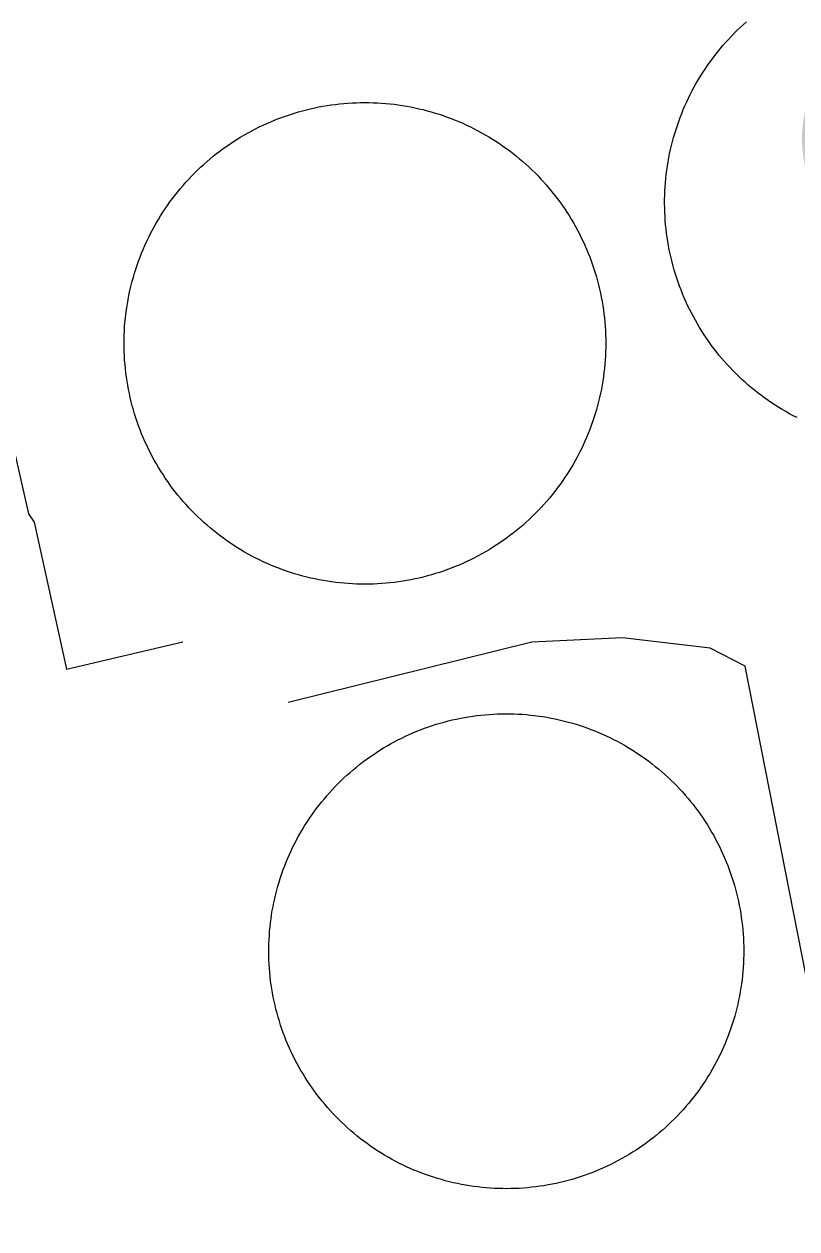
# Model space of a CAD drawing. Extents: x 3651524 to 3689615, y 505651 to 531377.
# Drawn here: x 3674188.6 to 3674361.6, y 513850.8 to 514120.5 of the extents above; entities that cross this region are included whole.
import ezdxf

# ---------------------------------------------------------------- set-up
doc = ezdxf.new("R2010")
doc.units = 0
for name, color, linetype in [('V-DOMW-TANK', 7, 'Continuous'), ('V-SURV-IDEN', 7, 'Continuous'), ('V-UTIL-LINE', 7, 'Continuous')]:
    doc.layers.add(name, color=color, linetype=linetype)

msp = doc.modelspace()

# ---------------------------------------------------------------- linework, layer by layer
at = {"layer": 'V-DOMW-TANK'}
for points in [[(3674333.779, 514094.269), (3674334.029, 514095.177), (3674334.291, 514096.082), (3674334.57, 514096.977), (3674334.863, 514097.872), (3674335.174, 514098.759), (3674335.498, 514099.641), (3674335.838, 514100.518), (3674336.194, 514101.39), (3674336.565, 514102.255), (3674336.952, 514103.111), (3674337.351, 514103.961), (3674337.767, 514104.804), (3674338.197, 514105.642), (3674338.643, 514106.469), (3674339.102, 514107.291), (3674339.575, 514108.104), (3674340.063, 514108.906), (3674340.564, 514109.703), (3674341.078, 514110.49), (3674341.609, 514111.268), (3674342.15, 514112.036), (3674342.707, 514112.794), (3674343.276, 514113.543), (3674343.858, 514114.282), (3674344.451, 514115.009), (3674345.06, 514115.728), (3674345.678, 514116.435), (3674346.311, 514117.131), (3674346.954, 514117.817), (3674347.609, 514118.491), (3674348.277, 514119.153), (3674348.957, 514119.804), (3674349.647, 514120.445), (3674350.348, 514121.072)], [(3674226.757, 514087.171), (3674227.425, 514087.83), (3674228.107, 514088.48), (3674228.801, 514089.115), (3674229.505, 514089.739), (3674230.22, 514090.35), (3674230.947, 514090.95), (3674231.682, 514091.535), (3674232.43, 514092.109), (3674233.186, 514092.67), (3674233.952, 514093.219), (3674234.728, 514093.749), (3674235.512, 514094.269), (3674236.305, 514094.775), (3674237.108, 514095.267), (3674237.919, 514095.746), (3674238.738, 514096.209), (3674239.563, 514096.659), (3674240.399, 514097.096), (3674241.24, 514097.513), (3674242.09, 514097.919), (3674242.946, 514098.31), (3674243.809, 514098.687), (3674244.679, 514099.047), (3674245.554, 514099.391), (3674246.434, 514099.721), (3674247.321, 514100.037), (3674248.214, 514100.336), (3674249.111, 514100.62), (3674250.014, 514100.886), (3674250.921, 514101.138), (3674251.833, 514101.376), (3674252.746, 514101.595), (3674253.666, 514101.8), (3674254.587, 514101.988), (3674255.513, 514102.16), (3674256.441, 514102.316), (3674257.373, 514102.455), (3674258.306, 514102.578), (3674259.24, 514102.685), (3674260.176, 514102.775), (3674261.114, 514102.848), (3674262.054, 514102.908), (3674262.994, 514102.949), (3674263.936, 514102.975), (3674264.876, 514102.984), (3674265.819, 514102.975), (3674266.759, 514102.951), (3674267.701, 514102.908), (3674268.639, 514102.855), (3674269.579, 514102.781), (3674270.513, 514102.691), (3674271.448, 514102.584), (3674272.382, 514102.463), (3674273.312, 514102.324), (3674274.24, 514102.169), (3674275.166, 514101.999), (3674276.089, 514101.81), (3674277.007, 514101.607), (3674277.922, 514101.39), (3674278.834, 514101.153), (3674279.741, 514100.901), (3674280.644, 514100.635), (3674281.541, 514100.352), (3674282.434, 514100.055), (3674283.321, 514099.74), (3674284.203, 514099.412), (3674285.08, 514099.066), (3674285.95, 514098.707), (3674286.813, 514098.333), (3674287.669, 514097.941), (3674288.519, 514097.538), (3674289.36, 514097.118), (3674290.196, 514096.684), (3674291.023, 514096.235), (3674291.842, 514095.773), (3674292.653, 514095.295), (3674293.456, 514094.804), (3674294.251, 514094.298), (3674295.035, 514093.78), (3674295.811, 514093.245), (3674296.577, 514092.701), (3674297.335, 514092.142), (3674298.083, 514091.568), (3674298.818, 514090.982), (3674299.545, 514090.386), (3674300.262, 514089.774), (3674300.966, 514089.149), (3674301.661, 514088.515), (3674302.343, 514087.867), (3674303.014, 514087.208), (3674303.676, 514086.536), (3674304.323, 514085.854), (3674304.96, 514085.162), (3674305.585, 514084.457), (3674306.195, 514083.741), (3674306.795, 514083.016), (3674307.381, 514082.278), (3674307.954, 514081.533), (3674308.513, 514080.777), (3674309.058, 514080.011)], [(3674361.665, 514032.434), (3674360.827, 514032.864), (3674360, 514033.311), (3674359.179, 514033.769), (3674358.366, 514034.243), (3674357.563, 514034.73), (3674356.766, 514035.232), (3674355.98, 514035.748), (3674355.201, 514036.276), (3674354.433, 514036.819), (3674353.676, 514037.376), (3674352.924, 514037.945), (3674352.187, 514038.525), (3674351.46, 514039.121), (3674350.741, 514039.729), (3674350.032, 514040.35), (3674349.338, 514040.98), (3674348.652, 514041.626), (3674347.978, 514042.281), (3674347.317, 514042.949), (3674346.665, 514043.629), (3674346.026, 514044.319), (3674345.4, 514045.021), (3674344.783, 514045.732), (3674344.183, 514046.455), (3674343.595, 514047.188), (3674343.02, 514047.933), (3674342.457, 514048.685), (3674341.906, 514049.449), (3674341.369, 514050.221), (3674340.847, 514051.003), (3674340.337, 514051.794), (3674339.843, 514052.595), (3674339.362, 514053.402), (3674338.895, 514054.219), (3674338.443, 514055.044), (3674338.004, 514055.876), (3674337.58, 514056.715), (3674337.171, 514057.563), (3674336.778, 514058.415), (3674336.397, 514059.277), (3674336.034, 514060.144), (3674335.684, 514061.018), (3674335.35, 514061.897), (3674335.035, 514062.781), (3674334.73, 514063.672), (3674334.443, 514064.569), (3674334.173, 514065.468), (3674333.917, 514066.374), (3674333.677, 514067.283), (3674333.452, 514068.196), (3674333.243, 514069.114), (3674333.052, 514070.035), (3674332.876, 514070.959), (3674332.716, 514071.887), (3674332.573, 514072.815), (3674332.446, 514073.748), (3674332.336, 514074.682), (3674332.241, 514075.616), (3674332.161, 514076.554), (3674332.1, 514077.492), (3674332.055, 514078.432), (3674332.026, 514079.372), (3674332.012, 514080.312), (3674332.016, 514081.254), (3674332.036, 514082.194), (3674332.073, 514083.134), (3674332.127, 514084.072), (3674332.194, 514085.01), (3674332.28, 514085.946), (3674332.383, 514086.882), (3674332.501, 514087.816), (3674332.635, 514088.746), (3674332.786, 514089.674), (3674332.954, 514090.599), (3674333.136, 514091.523), (3674333.335, 514092.441), (3674333.55, 514093.358), (3674333.779, 514094.269)], [(3674212.824, 514035.078), (3674212.589, 514035.989), (3674212.368, 514036.903), (3674212.165, 514037.822), (3674211.977, 514038.744), (3674211.805, 514039.67), (3674211.649, 514040.597), (3674211.508, 514041.529), (3674211.385, 514042.461), (3674211.28, 514043.397), (3674211.19, 514044.333), (3674211.112, 514045.271), (3674211.055, 514046.211), (3674211.014, 514047.151), (3674210.989, 514048.091), (3674210.981, 514049.033), (3674210.987, 514049.973), (3674211.012, 514050.915), (3674211.053, 514051.857), (3674211.108, 514052.795), (3674211.182, 514053.733), (3674211.272, 514054.669), (3674211.379, 514055.605), (3674211.501, 514056.537), (3674211.639, 514057.469), (3674211.794, 514058.397), (3674211.962, 514059.322), (3674212.153, 514060.246), (3674212.355, 514061.163), (3674212.575, 514062.079), (3674212.81, 514062.99), (3674213.062, 514063.898), (3674213.328, 514064.801), (3674213.611, 514065.698), (3674213.908, 514066.591), (3674214.223, 514067.477), (3674214.551, 514068.36), (3674214.895, 514069.235), (3674215.255, 514070.105), (3674215.63, 514070.967), (3674216.021, 514071.825), (3674216.425, 514072.675), (3674216.845, 514073.517), (3674217.279, 514074.353), (3674217.727, 514075.18), (3674218.19, 514075.999), (3674218.667, 514076.81), (3674219.159, 514077.613), (3674219.665, 514078.406), (3674220.183, 514079.192), (3674220.715, 514079.966), (3674221.262, 514080.734), (3674221.821, 514081.49), (3674222.395, 514082.237), (3674222.98, 514082.975), (3674223.579, 514083.702), (3674224.189, 514084.416), (3674224.811, 514085.121), (3674225.448, 514085.815), (3674226.096, 514086.499), (3674226.757, 514087.171)], [(3674309.058, 514080.011), (3674309.595, 514079.235), (3674310.115, 514078.451), (3674310.621, 514077.658), (3674311.112, 514076.855), (3674311.591, 514076.044), (3674312.054, 514075.225), (3674312.505, 514074.398), (3674312.939, 514073.564), (3674313.359, 514072.722), (3674313.764, 514071.872), (3674314.155, 514071.016), (3674314.532, 514070.154), (3674314.893, 514069.284), (3674315.237, 514068.409), (3674315.566, 514067.527), (3674315.882, 514066.64), (3674316.181, 514065.749), (3674316.466, 514064.85), (3674316.732, 514063.949), (3674316.984, 514063.041), (3674317.221, 514062.13), (3674317.438, 514061.215), (3674317.645, 514060.297), (3674317.834, 514059.376), (3674318.008, 514058.45), (3674318.161, 514057.524), (3674318.301, 514056.59), (3674318.425, 514055.658), (3674318.53, 514054.723), (3674318.622, 514053.787), (3674318.696, 514052.849), (3674318.753, 514051.909), (3674318.794, 514050.969), (3674318.821, 514050.026), (3674318.829, 514049.086), (3674318.821, 514048.144), (3674318.796, 514047.206), (3674318.757, 514046.264), (3674318.7, 514045.324), (3674318.626, 514044.386), (3674318.536, 514043.45), (3674318.43, 514042.514), (3674318.309, 514041.581), (3674318.169, 514040.651), (3674318.014, 514039.723), (3674317.844, 514038.797), (3674317.655, 514037.874), (3674317.453, 514036.956), (3674317.234, 514036.041), (3674316.998, 514035.129), (3674316.748, 514034.222), (3674316.48, 514033.319), (3674316.199, 514032.422), (3674315.9, 514031.529), (3674315.587, 514030.642), (3674315.257, 514029.757), (3674314.913, 514028.885), (3674314.553, 514028.015), (3674314.178, 514027.15), (3674313.789, 514026.294), (3674313.385, 514025.444), (3674312.963, 514024.603), (3674312.529, 514023.767), (3674312.081, 514022.94), (3674311.618, 514022.12), (3674311.141, 514021.309), (3674310.649, 514020.507), (3674310.145, 514019.712), (3674309.625, 514018.928), (3674309.093, 514018.151), (3674308.546, 514017.385), (3674307.985, 514016.63), (3674307.415, 514015.882), (3674306.83, 514015.145), (3674306.232, 514014.418), (3674305.619, 514013.703), (3674304.997, 514012.997), (3674304.362, 514012.302), (3674303.715, 514011.62), (3674303.055, 514010.949), (3674302.384, 514010.289), (3674301.702, 514009.64), (3674301.007, 514009.003), (3674300.303, 514008.38), (3674299.588, 514007.768), (3674298.863, 514007.17), (3674298.126, 514006.584), (3674297.38, 514006.011), (3674296.622, 514005.45), (3674295.857, 514004.903), (3674295.082, 514004.37), (3674294.3, 514003.85), (3674293.503, 514003.344), (3674292.701, 514002.851), (3674291.892, 514002.374), (3674291.072, 514001.911), (3674290.245, 514001.458), (3674289.411, 514001.026), (3674288.568, 514000.604), (3674287.72, 514000.199)], [(3674287.72, 514000.199), (3674286.864, 513999.809), (3674286, 513999.431), (3674285.131, 513999.072), (3674284.255, 513998.726), (3674283.374, 513998.396), (3674282.487, 513998.083), (3674281.596, 513997.784), (3674280.697, 513997.499), (3674279.794, 513997.233), (3674278.889, 513996.981), (3674277.977, 513996.744), (3674277.064, 513996.525), (3674276.142, 513996.32), (3674275.221, 513996.131), (3674274.295, 513995.959), (3674273.367, 513995.804), (3674272.438, 513995.664), (3674271.504, 513995.541), (3674270.568, 513995.437), (3674269.632, 513995.343), (3674268.694, 513995.269), (3674267.754, 513995.212), (3674266.814, 513995.171), (3674265.874, 513995.144), (3674264.932, 513995.136), (3674263.992, 513995.144), (3674263.05, 513995.169), (3674262.11, 513995.208), (3674261.172, 513995.265), (3674260.232, 513995.339), (3674259.296, 513995.429), (3674258.36, 513995.535), (3674257.428, 513995.656), (3674256.496, 513995.795), (3674255.568, 513995.951), (3674254.643, 513996.123), (3674253.721, 513996.309), (3674252.801, 513996.512), (3674251.886, 513996.731), (3674250.975, 513996.967), (3674250.067, 513997.217), (3674249.164, 513997.485), (3674248.267, 513997.768), (3674247.374, 513998.065), (3674246.487, 513998.378), (3674245.605, 513998.708), (3674244.73, 513999.052), (3674243.86, 513999.412), (3674242.998, 513999.787), (3674242.14, 514000.176), (3674241.29, 514000.582), (3674240.448, 514001.001), (3674239.612, 514001.436), (3674238.785, 514001.884), (3674237.966, 514002.347), (3674237.155, 514002.824), (3674236.352, 514003.316), (3674235.559, 514003.822), (3674234.773, 514004.34), (3674233.997, 514004.872), (3674233.231, 514005.419), (3674232.475, 514005.978), (3674231.728, 514006.552), (3674230.988, 514007.137), (3674230.263, 514007.735), (3674229.548, 514008.346), (3674228.844, 514008.968), (3674228.148, 514009.605), (3674227.466, 514010.252), (3674226.794, 514010.914), (3674226.134, 514011.581), (3674225.485, 514012.263), (3674224.848, 514012.958), (3674224.226, 514013.662), (3674223.613, 514014.377), (3674223.015, 514015.104), (3674222.428, 514015.839), (3674221.854, 514016.587), (3674221.295, 514017.342), (3674220.748, 514018.108), (3674220.214, 514018.885), (3674219.696, 514019.669), (3674219.188, 514020.462), (3674218.696, 514021.264), (3674218.219, 514022.075), (3674217.754, 514022.895), (3674217.305, 514023.72), (3674216.869, 514024.555), (3674216.449, 514025.397), (3674216.044, 514026.247), (3674215.653, 514027.103), (3674215.278, 514027.965), (3674214.918, 514028.834), (3674214.571, 514029.71), (3674214.242, 514030.591), (3674213.926, 514031.478), (3674213.627, 514032.371), (3674213.345, 514033.268), (3674213.076, 514034.171), (3674212.824, 514035.078)], [(3674282.676, 513964.283), (3674283.573, 513964.518), (3674284.474, 513964.737), (3674285.379, 513964.94), (3674286.288, 513965.127), (3674287.2, 513965.299), (3674288.115, 513965.452), (3674289.033, 513965.592), (3674289.952, 513965.716), (3674290.874, 513965.823), (3674291.797, 513965.915), (3674292.723, 513965.989), (3674293.649, 513966.048), (3674294.577, 513966.089), (3674295.504, 513966.116), (3674296.432, 513966.126), (3674297.36, 513966.12), (3674298.288, 513966.099), (3674299.215, 513966.061), (3674300.141, 513966.005), (3674301.067, 513965.936), (3674301.99, 513965.848), (3674302.912, 513965.745), (3674303.831, 513965.626), (3674304.751, 513965.491), (3674305.666, 513965.34), (3674306.58, 513965.174), (3674307.489, 513964.987), (3674308.394, 513964.791), (3674309.3, 513964.576), (3674310.197, 513964.346), (3674311.092, 513964.101), (3674311.98, 513963.838), (3674312.867, 513963.562), (3674313.748, 513963.269), (3674314.624, 513962.96), (3674315.493, 513962.638), (3674316.357, 513962.3), (3674317.215, 513961.946), (3674318.067, 513961.579), (3674318.913, 513961.197), (3674319.753, 513960.799), (3674320.582, 513960.388), (3674321.407, 513959.96), (3674322.225, 513959.519), (3674323.031, 513959.065), (3674323.832, 513958.596), (3674324.625, 513958.112), (3674325.409, 513957.615), (3674326.183, 513957.105), (3674326.949, 513956.578), (3674327.707, 513956.042), (3674328.455, 513955.493), (3674329.192, 513954.93), (3674329.919, 513954.354), (3674330.636, 513953.766), (3674331.344, 513953.164), (3674332.041, 513952.552), (3674332.725, 513951.925), (3674333.4, 513951.288), (3674334.064, 513950.639), (3674334.715, 513949.98), (3674335.356, 513949.308), (3674335.985, 513948.626), (3674336.601, 513947.934), (3674337.206, 513947.227), (3674337.798, 513946.512), (3674338.377, 513945.787), (3674338.942, 513945.052), (3674339.497, 513944.309), (3674340.038, 513943.553), (3674340.564, 513942.791), (3674341.078, 513942.017), (3674341.578, 513941.237), (3674342.066, 513940.448), (3674342.539, 513939.647), (3674342.997, 513938.841), (3674343.442, 513938.027), (3674343.872, 513937.204), (3674344.288, 513936.375), (3674344.689, 513935.539), (3674345.076, 513934.695), (3674345.449, 513933.845), (3674345.805, 513932.987), (3674346.147, 513932.125), (3674346.475, 513931.257), (3674346.786, 513930.382), (3674347.083, 513929.504), (3674347.364, 513928.619), (3674347.63, 513927.73), (3674347.88, 513926.837), (3674348.113, 513925.938), (3674348.332, 513925.037), (3674348.535, 513924.132), (3674348.724, 513923.222), (3674348.894, 513922.311), (3674349.051, 513921.396), (3674349.188, 513920.478), (3674349.311, 513919.559), (3674349.418, 513918.637), (3674349.51, 513917.713)], [(3674245.166, 513926.604), (3674245.412, 513927.499), (3674245.672, 513928.388), (3674245.951, 513929.274), (3674246.242, 513930.155), (3674246.551, 513931.029), (3674246.872, 513931.9), (3674247.21, 513932.764), (3674247.565, 513933.622), (3674247.933, 513934.474), (3674248.314, 513935.32), (3674248.714, 513936.158), (3674249.125, 513936.989), (3674249.551, 513937.812), (3674249.992, 513938.63), (3674250.448, 513939.439), (3674250.917, 513940.239), (3674251.401, 513941.032), (3674251.896, 513941.814), (3674252.406, 513942.59), (3674252.93, 513943.356), (3674253.467, 513944.112), (3674254.018, 513944.862), (3674254.581, 513945.597), (3674255.157, 513946.324), (3674255.746, 513947.043), (3674256.347, 513947.749), (3674256.961, 513948.446), (3674257.586, 513949.132), (3674258.222, 513949.806), (3674258.874, 513950.469), (3674259.531, 513951.12), (3674260.203, 513951.761), (3674260.887, 513952.39), (3674261.579, 513953.007), (3674262.284, 513953.611), (3674262.998, 513954.203), (3674263.723, 513954.782), (3674264.459, 513955.347), (3674265.204, 513955.902), (3674265.958, 513956.443), (3674266.722, 513956.969), (3674267.494, 513957.483), (3674268.276, 513957.983), (3674269.065, 513958.471), (3674269.863, 513958.944), (3674270.67, 513959.402), (3674271.487, 513959.847), (3674272.307, 513960.279), (3674273.136, 513960.693), (3674273.974, 513961.094), (3674274.817, 513961.481), (3674275.667, 513961.854), (3674276.523, 513962.21), (3674277.386, 513962.552), (3674278.254, 513962.88), (3674279.128, 513963.191), (3674280.007, 513963.486), (3674280.892, 513963.769), (3674281.781, 513964.033), (3674282.676, 513964.283)], [(3674292.043, 513859.982), (3674291.12, 513860.07), (3674290.196, 513860.173), (3674289.276, 513860.292), (3674288.359, 513860.427), (3674287.443, 513860.578), (3674286.53, 513860.746), (3674285.623, 513860.928), (3674284.713, 513861.127), (3674283.81, 513861.342), (3674282.911, 513861.569), (3674282.018, 513861.817), (3674281.127, 513862.079), (3674280.241, 513862.356), (3674279.36, 513862.649), (3674278.485, 513862.956), (3674277.615, 513863.28), (3674276.751, 513863.617), (3674275.893, 513863.972), (3674275.041, 513864.338), (3674274.195, 513864.721), (3674273.357, 513865.119), (3674272.526, 513865.532), (3674271.702, 513865.958), (3674270.885, 513866.399), (3674270.076, 513866.853), (3674269.276, 513867.322), (3674268.483, 513867.806), (3674267.701, 513868.303), (3674266.922, 513868.813), (3674266.158, 513869.338), (3674265.401, 513869.874), (3674264.655, 513870.425), (3674263.918, 513870.988), (3674263.189, 513871.564), (3674262.472, 513872.154), (3674261.766, 513872.756), (3674261.069, 513873.366), (3674260.383, 513873.993), (3674259.709, 513874.63), (3674259.046, 513875.279), (3674258.392, 513875.938), (3674257.753, 513876.61), (3674257.125, 513877.294), (3674256.508, 513877.986), (3674255.904, 513878.691), (3674255.312, 513879.406), (3674254.733, 513880.131), (3674254.165, 513880.864), (3674253.612, 513881.609), (3674253.072, 513882.365), (3674252.543, 513883.129), (3674252.031, 513883.901), (3674251.53, 513884.681), (3674251.044, 513885.472), (3674250.571, 513886.27), (3674250.112, 513887.077), (3674249.668, 513887.892), (3674249.236, 513888.714), (3674248.82, 513889.541), (3674248.419, 513890.381), (3674248.032, 513891.222), (3674247.661, 513892.074), (3674247.303, 513892.931), (3674246.961, 513893.793), (3674246.635, 513894.661), (3674246.322, 513895.536), (3674246.027, 513896.414), (3674245.744, 513897.299), (3674245.48, 513898.188), (3674245.23, 513899.081), (3674244.994, 513899.982), (3674244.775, 513900.881), (3674244.573, 513901.786), (3674244.386, 513902.695), (3674244.214, 513903.607), (3674244.061, 513904.522), (3674243.921, 513905.44), (3674243.796, 513906.359), (3674243.69, 513907.281), (3674243.6, 513908.205), (3674243.524, 513909.13), (3674243.465, 513910.056), (3674243.422, 513910.986), (3674243.397, 513911.907), (3674243.387, 513912.839), (3674243.391, 513913.767), (3674243.413, 513914.695), (3674243.452, 513915.62), (3674243.508, 513916.548), (3674243.577, 513917.472), (3674243.665, 513918.397), (3674243.768, 513919.319), (3674243.886, 513920.239), (3674244.02, 513921.156), (3674244.173, 513922.072), (3674244.339, 513922.985), (3674244.521, 513923.894), (3674244.72, 513924.801), (3674244.935, 513925.705), (3674245.166, 513926.604)], [(3674349.51, 513917.713), (3674349.588, 513916.788), (3674349.643, 513915.862), (3674349.686, 513914.936), (3674349.713, 513914.009), (3674349.723, 513913.081), (3674349.717, 513912.153), (3674349.694, 513911.225), (3674349.657, 513910.3), (3674349.602, 513909.372), (3674349.531, 513908.446), (3674349.444, 513907.523), (3674349.342, 513906.599), (3674349.223, 513905.679), (3674349.088, 513904.762), (3674348.937, 513903.846), (3674348.769, 513902.931), (3674348.586, 513902.024), (3674348.388, 513901.116), (3674348.173, 513900.213), (3674347.943, 513899.316), (3674347.698, 513898.421), (3674347.435, 513897.53), (3674347.159, 513896.644), (3674346.866, 513895.763), (3674346.559, 513894.888), (3674346.235, 513894.018), (3674345.897, 513893.154), (3674345.545, 513892.296), (3674345.176, 513891.444), (3674344.793, 513890.6), (3674344.396, 513889.76), (3674343.985, 513888.929), (3674343.556, 513888.105), (3674343.116, 513887.288), (3674342.662, 513886.479), (3674342.193, 513885.679), (3674341.709, 513884.888), (3674341.212, 513884.104), (3674340.702, 513883.327), (3674340.177, 513882.561), (3674339.641, 513881.806), (3674339.088, 513881.058), (3674338.527, 513880.321), (3674337.951, 513879.594), (3674337.363, 513878.877), (3674336.761, 513878.169), (3674336.149, 513877.472), (3674335.524, 513876.788), (3674334.883, 513876.112), (3674334.238, 513875.449), (3674333.577, 513874.798), (3674332.905, 513874.154), (3674332.223, 513873.528), (3674331.529, 513872.913), (3674330.824, 513872.305), (3674330.109, 513871.715), (3674329.384, 513871.138), (3674328.653, 513870.57), (3674327.908, 513870.017), (3674327.152, 513869.477), (3674326.388, 513868.948), (3674325.616, 513868.434), (3674324.834, 513867.935), (3674324.043, 513867.447), (3674323.244, 513866.974), (3674322.438, 513866.515), (3674321.624, 513866.071), (3674320.801, 513865.641), (3674319.972, 513865.225), (3674319.136, 513864.824), (3674318.292, 513864.437), (3674317.442, 513864.066), (3674316.586, 513863.708), (3674315.722, 513863.366), (3674314.854, 513863.04), (3674313.981, 513862.727), (3674313.101, 513862.432), (3674312.216, 513862.149), (3674311.325, 513861.885), (3674310.434, 513861.635), (3674309.535, 513861.4), (3674308.634, 513861.182), (3674307.729, 513860.978), (3674306.819, 513860.791), (3674305.908, 513860.621), (3674304.993, 513860.466), (3674304.075, 513860.326), (3674303.154, 513860.203), (3674302.234, 513860.095), (3674301.31, 513860.005), (3674300.387, 513859.929), (3674299.459, 513859.87), (3674298.531, 513859.829), (3674297.606, 513859.802), (3674296.678, 513859.792), (3674295.75, 513859.798), (3674294.822, 513859.821), (3674293.895, 513859.857), (3674292.969, 513859.913), (3674292.043, 513859.982)]]:
    msp.add_lwpolyline(points, dxfattribs=at)
at = {"layer": 'V-UTIL-LINE'}
for points in [[(3674103.826, 514395.805), (3674165.854, 514115.413), (3674189.563, 514010.887), (3674190.884, 514009.048), (3674198.081, 513976.137), (3674224.146, 513982.26)], [(3674391.842, 513775.658), (3674364.499, 513903.181), (3674350.012, 513976.782), (3674342.219, 513980.843), (3674322.61, 513983.135), (3674302.287, 513982.166), (3674247.698, 513968.668)]]:
    msp.add_lwpolyline(points, dxfattribs=at)

# ---------------------------------------------------------------- texts
at = {"layer": 'V-SURV-IDEN'}
msp.add_text('863+50.6', height=100, rotation=295.44306, dxfattribs=at).set_placement((3674223.141, 514384.375))

doc.saveas('drawing.dxf')
